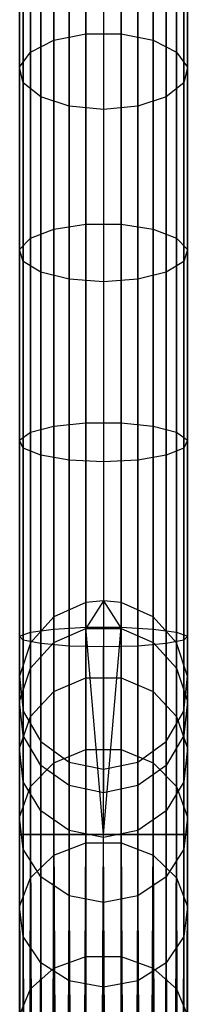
# Model space of a CAD drawing. Extents: x -102 to 102, y -101 to 102.
# Tile 261 of 481: x -1 to 1, y 79 to 90. Entities that reach past the tile are written whole.
import ezdxf

# ---------------------------------------------------------------- set-up
doc = ezdxf.new("R2010")
doc.units = 0
doc.header["$LTSCALE"] = 25.4
doc.layers.get('0').update_dxf_attribs({"linetype": 'CONTINUOUS'})

# ---------------------------------------------------------------- blocks, each defined once
blk = doc.blocks.new('NL2500011659_STL')
at = {"color": 0}
for p, q in [((-0.208, 101.569, -28.963), (-0.208, 83.388, -288.963)), ((-0.208, 101.569, -28.963), (-0.208, 83.388, -288.963)), ((0, 101.591, -28.965), (0, 83.41, -288.965)), ((0, 101.591, -28.965), (0, 83.41, -288.965)), ((0.208, 101.569, -28.963), (0.208, 83.388, -288.963)), ((0.208, 101.569, -28.963), (0.208, 83.388, -288.963)), ((-0.588, 101.4, -28.952), (-0.588, 83.219, -288.952)), ((-0.588, 101.4, -28.952), (-0.588, 83.219, -288.952)), ((0.588, 101.4, -28.952), (0.588, 83.219, -288.952)), ((0.588, 101.4, -28.952), (0.588, 83.219, -288.952)), ((-0.866, 101.092, -28.93), (-0.866, 82.911, -288.93)), ((-0.866, 101.092, -28.93), (-0.866, 82.911, -288.93)), ((0.866, 101.092, -28.93), (0.866, 82.911, -288.93)), ((0.866, 101.092, -28.93), (0.866, 82.911, -288.93)), ((-0.995, 100.697, -28.902), (-0.995, 82.516, -288.902)), ((-0.995, 100.697, -28.902), (-0.995, 82.516, -288.902)), ((0.995, 100.697, -28.902), (0.995, 82.516, -288.902)), ((0.995, 100.697, -28.902), (0.995, 82.516, -288.902)), ((-0.951, 100.285, -28.874), (-0.951, 82.104, -288.874)), ((-0.951, 100.285, -28.874), (-0.951, 82.104, -288.874)), ((0.951, 100.285, -28.874), (0.951, 82.104, -288.874)), ((0.951, 100.285, -28.874), (0.951, 82.104, -288.874)), ((-0.743, 99.926, -28.848), (-0.743, 81.745, -288.848)), ((-0.743, 99.926, -28.848), (-0.743, 81.745, -288.848)), ((0.743, 99.926, -28.848), (0.743, 81.745, -288.848)), ((0.743, 99.926, -28.848), (0.743, 81.745, -288.848)), ((-0.407, 99.682, -28.831), (-0.407, 81.501, -288.831)), ((-0.407, 99.682, -28.831), (-0.407, 81.501, -288.831)), ((0.407, 99.682, -28.831), (0.407, 81.501, -288.831)), ((0.407, 99.682, -28.831), (0.407, 81.501, -288.831)), ((0, 99.595, -28.825), (0, 81.415, -288.825)), ((0, 99.595, -28.825), (0, 81.415, -288.825)), ((-0.208, 90.119, -8.785), (-0.208, 92.242, -10.021)), ((-0.208, 90.119, -8.785), (-0.208, 92.242, -10.021)), ((0.208, 90.119, -8.785), (0.208, 92.242, -10.021)), ((0.208, 90.119, -8.785), (0.208, 92.242, -10.021)), ((-0.588, 90.043, -8.936), (-0.588, 92.149, -10.162)), ((-0.588, 90.043, -8.936), (-0.588, 92.149, -10.162)), ((0.588, 90.043, -8.936), (0.588, 92.149, -10.162)), ((0.588, 90.043, -8.936), (0.588, 92.149, -10.162)), ((-0.866, 89.903, -9.211), (-0.866, 91.978, -10.419)), ((-0.866, 89.903, -9.211), (-0.866, 91.978, -10.419)), ((0.866, 89.903, -9.211), (0.866, 91.978, -10.419)), ((0.866, 89.903, -9.211), (0.866, 91.978, -10.419)), ((-0.995, 89.724, -9.564), (-0.995, 91.759, -10.749)), ((-0.995, 89.724, -9.564), (-0.995, 91.759, -10.749)), ((0.995, 89.724, -9.564), (0.995, 91.759, -10.749)), ((0.995, 89.724, -9.564), (0.995, 91.759, -10.749)), ((-0.951, 89.538, -9.933), (-0.951, 91.53, -11.094)), ((-0.951, 89.538, -9.933), (-0.951, 91.53, -11.094)), ((0.951, 89.538, -9.933), (0.951, 91.53, -11.094)), ((0.951, 89.538, -9.933), (0.951, 91.53, -11.094)), ((-0.743, 89.375, -10.254), (-0.743, 91.331, -11.394)), ((-0.743, 89.375, -10.254), (-0.743, 91.331, -11.394)), ((0.743, 89.375, -10.254), (0.743, 91.331, -11.394)), ((0.743, 89.375, -10.254), (0.743, 91.331, -11.394)), ((-0.407, 89.264, -10.472), (-0.407, 91.196, -11.597)), ((-0.407, 89.264, -10.472), (-0.407, 91.196, -11.597)), ((0, 91.148, -11.669), (0, 89.225, -10.549)), ((0, 91.148, -11.669), (0, 89.225, -10.549)), ((0.407, 89.264, -10.472), (0.407, 91.196, -11.597)), ((0.407, 89.264, -10.472), (0.407, 91.196, -11.597)), ((-0.588, 90.043, -8.936), (-0.208, 90.119, -8.785)), ((-0.588, 90.043, -8.936), (-0.208, 90.119, -8.785)), ((-0.208, 90.119, -8.785), (0.208, 90.119, -8.785)), ((-0.208, 87.866, -7.805), (-0.208, 90.119, -8.785)), ((-0.208, 87.866, -7.805), (-0.208, 90.119, -8.785)), ((-0.208, 90.119, -8.785), (0.208, 90.119, -8.785)), ((0.208, 90.119, -8.785), (0.588, 90.043, -8.936)), ((0.208, 87.866, -7.805), (0.208, 90.119, -8.785)), ((0.208, 87.866, -7.805), (0.208, 90.119, -8.785)), ((0.208, 90.119, -8.785), (0.588, 90.043, -8.936)), ((-0.866, 89.903, -9.211), (-0.588, 90.043, -8.936)), ((-0.866, 89.903, -9.211), (-0.588, 90.043, -8.936)), ((-0.588, 87.808, -7.964), (-0.588, 90.043, -8.936)), ((-0.588, 87.808, -7.964), (-0.588, 90.043, -8.936)), ((0.588, 90.043, -8.936), (0.866, 89.903, -9.211)), ((0.588, 87.808, -7.964), (0.588, 90.043, -8.936)), ((0.588, 87.808, -7.964), (0.588, 90.043, -8.936)), ((0.588, 90.043, -8.936), (0.866, 89.903, -9.211)), ((-0.995, 89.724, -9.564), (-0.866, 89.903, -9.211)), ((-0.995, 89.724, -9.564), (-0.866, 89.903, -9.211)), ((-0.866, 87.701, -8.254), (-0.866, 89.903, -9.211)), ((-0.866, 87.701, -8.254), (-0.866, 89.903, -9.211)), ((0.866, 89.903, -9.211), (0.995, 89.724, -9.564)), ((0.866, 87.701, -8.254), (0.866, 89.903, -9.211)), ((0.866, 87.701, -8.254), (0.866, 89.903, -9.211)), ((0.866, 89.903, -9.211), (0.995, 89.724, -9.564)), ((-0.951, 89.538, -9.933), (-0.995, 89.724, -9.564)), ((-0.995, 87.565, -8.625), (-0.995, 89.724, -9.564)), ((-0.951, 89.538, -9.933), (-0.995, 89.724, -9.564)), ((-0.995, 87.565, -8.625), (-0.995, 89.724, -9.564)), ((0.995, 89.724, -9.564), (0.951, 89.538, -9.933)), ((0.995, 89.724, -9.564), (0.951, 89.538, -9.933)), ((0.995, 87.565, -8.625), (0.995, 89.724, -9.564)), ((0.995, 87.565, -8.625), (0.995, 89.724, -9.564)), ((-0.743, 89.375, -10.254), (-0.951, 89.538, -9.933)), ((-0.951, 87.423, -9.013), (-0.951, 89.538, -9.933)), ((-0.743, 89.375, -10.254), (-0.951, 89.538, -9.933)), ((-0.951, 87.423, -9.013), (-0.951, 89.538, -9.933)), ((0.951, 89.538, -9.933), (0.743, 89.375, -10.254)), ((0.951, 89.538, -9.933), (0.743, 89.375, -10.254)), ((0.951, 87.423, -9.013), (0.951, 89.538, -9.933)), ((0.951, 87.423, -9.013), (0.951, 89.538, -9.933)), ((-0.407, 89.264, -10.472), (-0.743, 89.375, -10.254)), ((-0.743, 87.299, -9.351), (-0.743, 89.375, -10.254)), ((-0.407, 89.264, -10.472), (-0.743, 89.375, -10.254)), ((-0.743, 87.299, -9.351), (-0.743, 89.375, -10.254)), ((0, 89.225, -10.549), (-0.407, 89.264, -10.472)), ((-0.407, 87.214, -9.581), (-0.407, 89.264, -10.472)), ((0, 89.225, -10.549), (-0.407, 89.264, -10.472)), ((-0.407, 87.214, -9.581), (-0.407, 89.264, -10.472)), ((0.407, 89.264, -10.472), (0, 89.225, -10.549)), ((0.407, 89.264, -10.472), (0, 89.225, -10.549)), ((0.743, 89.375, -10.254), (0.407, 89.264, -10.472)), ((0.743, 89.375, -10.254), (0.407, 89.264, -10.472)), ((0.407, 87.214, -9.581), (0.407, 89.264, -10.472)), ((0.407, 87.214, -9.581), (0.407, 89.264, -10.472)), ((0.743, 87.299, -9.351), (0.743, 89.375, -10.254)), ((0.743, 87.299, -9.351), (0.743, 89.375, -10.254)), ((0, 89.225, -10.549), (0, 87.185, -9.662)), ((0, 89.225, -10.549), (0, 87.185, -9.662)), ((-0.588, 87.808, -7.964), (-0.208, 87.866, -7.805)), ((-0.588, 87.808, -7.964), (-0.208, 87.866, -7.805)), ((-0.208, 87.866, -7.805), (0.208, 87.866, -7.805)), ((-0.208, 85.514, -7.095), (-0.208, 87.866, -7.805)), ((-0.208, 85.514, -7.095), (-0.208, 87.866, -7.805)), ((-0.208, 87.866, -7.805), (0.208, 87.866, -7.805)), ((0.208, 87.866, -7.805), (0.588, 87.808, -7.964)), ((0.208, 85.514, -7.095), (0.208, 87.866, -7.805)), ((0.208, 85.514, -7.095), (0.208, 87.866, -7.805)), ((0.208, 87.866, -7.805), (0.588, 87.808, -7.964)), ((-0.866, 87.701, -8.254), (-0.588, 87.808, -7.964)), ((-0.866, 87.701, -8.254), (-0.588, 87.808, -7.964)), ((-0.588, 85.474, -7.26), (-0.588, 87.808, -7.964)), ((-0.588, 85.474, -7.26), (-0.588, 87.808, -7.964)), ((0.588, 87.808, -7.964), (0.866, 87.701, -8.254)), ((0.588, 85.474, -7.26), (0.588, 87.808, -7.964)), ((0.588, 85.474, -7.26), (0.588, 87.808, -7.964)), ((0.588, 87.808, -7.964), (0.866, 87.701, -8.254)), ((-0.995, 87.565, -8.625), (-0.866, 87.701, -8.254)), ((-0.995, 87.565, -8.625), (-0.866, 87.701, -8.254)), ((-0.866, 85.403, -7.56), (-0.866, 87.701, -8.254)), ((-0.866, 85.403, -7.56), (-0.866, 87.701, -8.254)), ((0.866, 87.701, -8.254), (0.995, 87.565, -8.625)), ((0.866, 85.403, -7.56), (0.866, 87.701, -8.254)), ((0.866, 85.403, -7.56), (0.866, 87.701, -8.254)), ((0.866, 87.701, -8.254), (0.995, 87.565, -8.625)), ((-0.951, 87.423, -9.013), (-0.995, 87.565, -8.625)), ((-0.995, 85.311, -7.945), (-0.995, 87.565, -8.625)), ((-0.951, 87.423, -9.013), (-0.995, 87.565, -8.625)), ((-0.995, 85.311, -7.945), (-0.995, 87.565, -8.625)), ((0.995, 87.565, -8.625), (0.951, 87.423, -9.013)), ((0.995, 87.565, -8.625), (0.951, 87.423, -9.013)), ((0.995, 85.311, -7.945), (0.995, 87.565, -8.625)), ((0.995, 85.311, -7.945), (0.995, 87.565, -8.625)), ((-0.743, 87.299, -9.351), (-0.951, 87.423, -9.013)), ((-0.951, 85.215, -8.347), (-0.951, 87.423, -9.013)), ((-0.743, 87.299, -9.351), (-0.951, 87.423, -9.013)), ((-0.951, 85.215, -8.347), (-0.951, 87.423, -9.013)), ((0.951, 87.423, -9.013), (0.743, 87.299, -9.351)), ((0.951, 87.423, -9.013), (0.743, 87.299, -9.351)), ((0.951, 85.215, -8.347), (0.951, 87.423, -9.013)), ((0.951, 85.215, -8.347), (0.951, 87.423, -9.013)), ((-0.407, 87.214, -9.581), (-0.743, 87.299, -9.351)), ((-0.743, 85.131, -8.698), (-0.743, 87.299, -9.351)), ((-0.407, 87.214, -9.581), (-0.743, 87.299, -9.351)), ((-0.743, 85.131, -8.698), (-0.743, 87.299, -9.351)), ((0.743, 87.299, -9.351), (0.407, 87.214, -9.581)), ((0.743, 87.299, -9.351), (0.407, 87.214, -9.581)), ((0.743, 85.131, -8.698), (0.743, 87.299, -9.351)), ((0.743, 85.131, -8.698), (0.743, 87.299, -9.351)), ((0, 87.185, -9.662), (-0.407, 87.214, -9.581)), ((-0.407, 85.074, -8.935), (-0.407, 87.214, -9.581)), ((0, 87.185, -9.662), (-0.407, 87.214, -9.581)), ((-0.407, 85.074, -8.935), (-0.407, 87.214, -9.581)), ((0.407, 87.214, -9.581), (0, 87.185, -9.662)), ((0.407, 87.214, -9.581), (0, 87.185, -9.662)), ((0, 87.185, -9.662), (0, 85.054, -9.019)), ((0, 87.185, -9.662), (0, 85.054, -9.019)), ((0.407, 85.074, -8.935), (0.407, 87.214, -9.581)), ((0.407, 85.074, -8.935), (0.407, 87.214, -9.581)), ((-0.866, 85.403, -7.56), (-0.588, 85.474, -7.26)), ((-0.866, 85.403, -7.56), (-0.588, 85.474, -7.26)), ((-0.588, 85.474, -7.26), (-0.208, 85.514, -7.095)), ((-0.588, 85.474, -7.26), (-0.208, 85.514, -7.095)), ((-0.588, 83.075, -6.834), (-0.588, 85.474, -7.26)), ((-0.588, 83.075, -6.834), (-0.588, 85.474, -7.26)), ((-0.208, 85.514, -7.095), (0.208, 85.514, -7.095)), ((-0.208, 83.095, -6.666), (-0.208, 85.514, -7.095)), ((-0.208, 83.095, -6.666), (-0.208, 85.514, -7.095)), ((-0.208, 85.514, -7.095), (0.208, 85.514, -7.095)), ((0.208, 85.514, -7.095), (0.588, 85.474, -7.26)), ((0.208, 83.095, -6.666), (0.208, 85.514, -7.095)), ((0.208, 83.095, -6.666), (0.208, 85.514, -7.095)), ((0.208, 85.514, -7.095), (0.588, 85.474, -7.26)), ((0.588, 85.474, -7.26), (0.866, 85.403, -7.56)), ((0.588, 83.075, -6.834), (0.588, 85.474, -7.26)), ((0.588, 83.075, -6.834), (0.588, 85.474, -7.26)), ((0.588, 85.474, -7.26), (0.866, 85.403, -7.56)), ((-0.995, 85.311, -7.945), (-0.866, 85.403, -7.56)), ((-0.995, 85.311, -7.945), (-0.866, 85.403, -7.56)), ((-0.951, 85.215, -8.347), (-0.995, 85.311, -7.945)), ((-0.995, 82.992, -7.533), (-0.995, 85.311, -7.945)), ((-0.951, 85.215, -8.347), (-0.995, 85.311, -7.945)), ((-0.995, 82.992, -7.533), (-0.995, 85.311, -7.945)), ((-0.866, 83.039, -7.141), (-0.866, 85.403, -7.56)), ((-0.866, 83.039, -7.141), (-0.866, 85.403, -7.56)), ((0.866, 85.403, -7.56), (0.995, 85.311, -7.945)), ((0.866, 83.039, -7.141), (0.866, 85.403, -7.56)), ((0.866, 83.039, -7.141), (0.866, 85.403, -7.56)), ((0.866, 85.403, -7.56), (0.995, 85.311, -7.945)), ((0.995, 85.311, -7.945), (0.951, 85.215, -8.347)), ((0.995, 85.311, -7.945), (0.951, 85.215, -8.347)), ((0.995, 82.992, -7.533), (0.995, 85.311, -7.945)), ((0.995, 82.992, -7.533), (0.995, 85.311, -7.945)), ((-0.743, 85.131, -8.698), (-0.951, 85.215, -8.347)), ((-0.951, 82.944, -7.944), (-0.951, 85.215, -8.347)), ((-0.743, 85.131, -8.698), (-0.951, 85.215, -8.347)), ((-0.951, 82.944, -7.944), (-0.951, 85.215, -8.347)), ((0.951, 85.215, -8.347), (0.743, 85.131, -8.698)), ((0.951, 85.215, -8.347), (0.743, 85.131, -8.698)), ((0.951, 82.944, -7.944), (0.951, 85.215, -8.347)), ((0.951, 82.944, -7.944), (0.951, 85.215, -8.347)), ((-0.407, 85.074, -8.935), (-0.743, 85.131, -8.698)), ((-0.743, 82.902, -8.302), (-0.743, 85.131, -8.698)), ((-0.407, 85.074, -8.935), (-0.743, 85.131, -8.698)), ((-0.743, 82.902, -8.302), (-0.743, 85.131, -8.698)), ((0, 85.054, -9.019), (-0.407, 85.074, -8.935)), ((-0.407, 82.873, -8.544), (-0.407, 85.074, -8.935)), ((0, 85.054, -9.019), (-0.407, 85.074, -8.935)), ((-0.407, 82.873, -8.544), (-0.407, 85.074, -8.935)), ((0.407, 85.074, -8.935), (0, 85.054, -9.019)), ((0.407, 85.074, -8.935), (0, 85.054, -9.019)), ((0.743, 85.131, -8.698), (0.407, 85.074, -8.935)), ((0.743, 85.131, -8.698), (0.407, 85.074, -8.935)), ((0.407, 82.873, -8.544), (0.407, 85.074, -8.935)), ((0.407, 82.873, -8.544), (0.407, 85.074, -8.935)), ((0.743, 82.902, -8.302), (0.743, 85.131, -8.698)), ((0.743, 82.902, -8.302), (0.743, 85.131, -8.698)), ((0, 85.054, -9.019), (0, 82.863, -8.63)), ((0, 85.054, -9.019), (0, 82.863, -8.63)), ((-0.208, 83.388, -288.963), (-0.588, 83.219, -288.952)), ((-0.208, 83.388, -288.963), (-0.588, 83.219, -288.952)), ((0, 83.41, -288.965), (-0.208, 83.388, -288.963)), ((0, 83.41, -288.965), (-0.208, 83.388, -288.963)), ((0, 83.41, -288.965), (-0.208, 83.08, -291.365)), ((0, 83.41, -288.965), (-0.208, 83.08, -291.365)), ((-0.208, 83.388, -288.963), (-0.208, 83.08, -291.365)), ((-0.208, 83.388, -288.963), (-0.208, 83.08, -291.365)), ((0.208, 83.388, -288.963), (0, 83.41, -288.965)), ((0, 83.41, -288.965), (0.208, 83.08, -291.365)), ((0, 83.41, -288.965), (0.208, 83.08, -291.365)), ((0.208, 83.388, -288.963), (0, 83.41, -288.965)), ((0.588, 83.219, -288.952), (0.208, 83.388, -288.963)), ((0.208, 83.388, -288.963), (0.208, 83.08, -291.365)), ((0.208, 83.388, -288.963), (0.208, 83.08, -291.365)), ((0.588, 83.219, -288.952), (0.208, 83.388, -288.963)), ((-0.588, 83.219, -288.952), (-0.866, 82.911, -288.93)), ((-0.588, 83.219, -288.952), (-0.866, 82.911, -288.93)), ((-0.588, 83.219, -288.952), (-0.588, 82.914, -291.333)), ((-0.588, 83.219, -288.952), (-0.588, 82.914, -291.333)), ((0.866, 82.911, -288.93), (0.588, 83.219, -288.952)), ((0.588, 83.219, -288.952), (0.588, 82.914, -291.333)), ((0.588, 83.219, -288.952), (0.588, 82.914, -291.333)), ((0.866, 82.911, -288.93), (0.588, 83.219, -288.952)), ((-0.588, 83.075, -6.834), (-0.208, 83.095, -6.666)), ((-0.588, 83.075, -6.834), (-0.208, 83.095, -6.666)), ((-0.208, 83.095, -6.666), (0.208, 83.095, -6.666)), ((-0.208, 80.642, -6.522), (-0.208, 83.095, -6.666)), ((-0.208, 80.642, -6.522), (-0.208, 83.095, -6.666)), ((0, 80.642, -6.5), (-0.208, 83.095, -6.666)), ((0, 80.642, -6.5), (-0.208, 83.095, -6.666)), ((-0.208, 83.095, -6.666), (0.208, 83.095, -6.666)), ((0, 80.642, -6.5), (0.208, 83.095, -6.666)), ((0, 80.642, -6.5), (0.208, 83.095, -6.666)), ((0.208, 83.095, -6.666), (0.588, 83.075, -6.834)), ((0.208, 80.642, -6.522), (0.208, 83.095, -6.666)), ((0.208, 80.642, -6.522), (0.208, 83.095, -6.666)), ((0.208, 83.095, -6.666), (0.588, 83.075, -6.834)), ((-0.995, 82.992, -7.533), (-0.866, 83.039, -7.141)), ((-0.995, 82.992, -7.533), (-0.866, 83.039, -7.141)), ((-0.951, 82.944, -7.944), (-0.995, 82.992, -7.533)), ((-0.995, 80.642, -7.395), (-0.995, 82.992, -7.533)), ((-0.951, 82.944, -7.944), (-0.995, 82.992, -7.533)), ((-0.995, 80.642, -7.395), (-0.995, 82.992, -7.533)), ((-0.866, 83.039, -7.141), (-0.588, 83.075, -6.834)), ((-0.866, 83.039, -7.141), (-0.588, 83.075, -6.834)), ((-0.866, 80.642, -7), (-0.866, 83.039, -7.141)), ((-0.866, 80.642, -7), (-0.866, 83.039, -7.141)), ((-0.588, 82.914, -291.333), (-0.208, 83.08, -291.365)), ((-0.588, 82.914, -291.333), (-0.208, 83.08, -291.365)), ((-0.588, 80.642, -6.691), (-0.588, 83.075, -6.834)), ((-0.588, 80.642, -6.691), (-0.588, 83.075, -6.834)), ((-0.208, 83.08, -291.365), (-0.208, 82.497, -293.714)), ((-0.208, 83.08, -291.365), (-0.208, 82.497, -293.714)), ((-0.208, 83.08, -291.365), (0.208, 83.08, -291.365)), ((-0.208, 83.08, -291.365), (0.208, 83.08, -291.365)), ((0.208, 83.08, -291.365), (0.208, 82.497, -293.714)), ((0.208, 83.08, -291.365), (0.208, 82.497, -293.714)), ((0.208, 83.08, -291.365), (0.588, 82.914, -291.333)), ((0.208, 83.08, -291.365), (0.588, 82.914, -291.333)), ((0.588, 83.075, -6.834), (0.866, 83.039, -7.141)), ((0.588, 80.642, -6.691), (0.588, 83.075, -6.834)), ((0.588, 80.642, -6.691), (0.588, 83.075, -6.834)), ((0.588, 83.075, -6.834), (0.866, 83.039, -7.141)), ((0.866, 83.039, -7.141), (0.995, 82.992, -7.533)), ((0.866, 80.642, -7), (0.866, 83.039, -7.141)), ((0.866, 80.642, -7), (0.866, 83.039, -7.141)), ((0.866, 83.039, -7.141), (0.995, 82.992, -7.533)), ((0.995, 82.992, -7.533), (0.951, 82.944, -7.944)), ((0.995, 82.992, -7.533), (0.951, 82.944, -7.944)), ((0.995, 80.642, -7.395), (0.995, 82.992, -7.533)), ((0.995, 80.642, -7.395), (0.995, 82.992, -7.533)), ((-0.866, 82.911, -288.93), (-0.995, 82.516, -288.902)), ((-0.866, 82.911, -288.93), (-0.995, 82.516, -288.902)), ((-0.743, 82.902, -8.302), (-0.951, 82.944, -7.944)), ((-0.951, 80.642, -7.809), (-0.951, 82.944, -7.944)), ((-0.743, 82.902, -8.302), (-0.951, 82.944, -7.944)), ((-0.951, 80.642, -7.809), (-0.951, 82.944, -7.944)), ((-0.866, 82.61, -291.276), (-0.588, 82.914, -291.333)), ((-0.866, 82.61, -291.276), (-0.588, 82.914, -291.333)), ((-0.866, 82.911, -288.93), (-0.866, 82.61, -291.276)), ((-0.866, 82.911, -288.93), (-0.866, 82.61, -291.276)), ((-0.407, 82.873, -8.544), (-0.743, 82.902, -8.302)), ((-0.743, 80.642, -8.169), (-0.743, 82.902, -8.302)), ((-0.407, 82.873, -8.544), (-0.743, 82.902, -8.302)), ((-0.743, 80.642, -8.169), (-0.743, 82.902, -8.302)), ((-0.588, 82.914, -291.333), (-0.588, 82.336, -293.664)), ((-0.588, 82.914, -291.333), (-0.588, 82.336, -293.664)), ((0, 82.863, -8.63), (-0.407, 82.873, -8.544)), ((-0.407, 80.642, -8.414), (-0.407, 82.873, -8.544)), ((0, 82.863, -8.63), (-0.407, 82.873, -8.544)), ((-0.407, 80.642, -8.414), (-0.407, 82.873, -8.544)), ((0.407, 82.873, -8.544), (0, 82.863, -8.63)), ((0.407, 82.873, -8.544), (0, 82.863, -8.63)), ((0, 80.642, -8.5), (0, 82.863, -8.63)), ((0, 80.642, -8.5), (0, 82.863, -8.63)), ((0.743, 82.902, -8.302), (0.407, 82.873, -8.544)), ((0.743, 82.902, -8.302), (0.407, 82.873, -8.544)), ((0.407, 80.642, -8.414), (0.407, 82.873, -8.544)), ((0.407, 80.642, -8.414), (0.407, 82.873, -8.544)), ((0.588, 82.914, -291.333), (0.588, 82.336, -293.664)), ((0.588, 82.914, -291.333), (0.588, 82.336, -293.664)), ((0.588, 82.914, -291.333), (0.866, 82.61, -291.276)), ((0.588, 82.914, -291.333), (0.866, 82.61, -291.276)), ((0.951, 82.944, -7.944), (0.743, 82.902, -8.302)), ((0.951, 82.944, -7.944), (0.743, 82.902, -8.302)), ((0.743, 80.642, -8.169), (0.743, 82.902, -8.302)), ((0.743, 80.642, -8.169), (0.743, 82.902, -8.302)), ((0.995, 82.516, -288.902), (0.866, 82.911, -288.93)), ((0.866, 82.911, -288.93), (0.866, 82.61, -291.276)), ((0.866, 82.911, -288.93), (0.866, 82.61, -291.276)), ((0.995, 82.516, -288.902), (0.866, 82.911, -288.93)), ((0.951, 80.642, -7.809), (0.951, 82.944, -7.944)), ((0.951, 80.642, -7.809), (0.951, 82.944, -7.944)), ((-0.995, 82.221, -291.204), (-0.866, 82.61, -291.276)), ((-0.995, 82.221, -291.204), (-0.866, 82.61, -291.276)), ((-0.995, 82.516, -288.902), (-0.951, 82.104, -288.874)), ((-0.995, 82.516, -288.902), (-0.951, 82.104, -288.874)), ((-0.995, 82.516, -288.902), (-0.995, 82.221, -291.204)), ((-0.995, 82.516, -288.902), (-0.995, 82.221, -291.204)), ((-0.866, 82.61, -291.276), (-0.866, 82.041, -293.573)), ((-0.866, 82.61, -291.276), (-0.866, 82.041, -293.573)), ((0.866, 82.61, -291.276), (0.866, 82.041, -293.573)), ((0.866, 82.61, -291.276), (0.866, 82.041, -293.573)), ((0.866, 82.61, -291.276), (0.995, 82.221, -291.204)), ((0.866, 82.61, -291.276), (0.995, 82.221, -291.204)), ((0.951, 82.104, -288.874), (0.995, 82.516, -288.902)), ((0.951, 82.104, -288.874), (0.995, 82.516, -288.902)), ((0.995, 82.516, -288.902), (0.995, 82.221, -291.204)), ((0.995, 82.516, -288.902), (0.995, 82.221, -291.204)), ((-0.588, 82.336, -293.664), (-0.208, 82.497, -293.714)), ((-0.588, 82.336, -293.664), (-0.208, 82.497, -293.714)), ((-0.208, 82.497, -293.714), (-0.208, 81.648, -295.981)), ((-0.208, 82.497, -293.714), (-0.208, 81.648, -295.981)), ((-0.208, 82.497, -293.714), (0.208, 82.497, -293.714)), ((-0.208, 82.497, -293.714), (0.208, 82.497, -293.714)), ((0.208, 82.497, -293.714), (0.208, 81.648, -295.981)), ((0.208, 82.497, -293.714), (0.208, 81.648, -295.981)), ((0.208, 82.497, -293.714), (0.588, 82.336, -293.664)), ((0.208, 82.497, -293.714), (0.588, 82.336, -293.664)), ((-0.866, 82.041, -293.573), (-0.588, 82.336, -293.664)), ((-0.866, 82.041, -293.573), (-0.588, 82.336, -293.664)), ((-0.588, 82.336, -293.664), (-0.588, 81.493, -295.913)), ((-0.588, 82.336, -293.664), (-0.588, 81.493, -295.913)), ((0.588, 82.336, -293.664), (0.588, 81.493, -295.913)), ((0.588, 82.336, -293.664), (0.588, 81.493, -295.913)), ((0.588, 82.336, -293.664), (0.866, 82.041, -293.573)), ((0.588, 82.336, -293.664), (0.866, 82.041, -293.573)), ((-0.951, 81.815, -291.127), (-0.995, 82.221, -291.204)), ((-0.995, 82.221, -291.204), (-0.995, 81.663, -293.455)), ((-0.995, 82.221, -291.204), (-0.995, 81.663, -293.455)), ((-0.951, 81.815, -291.127), (-0.995, 82.221, -291.204)), ((0.995, 82.221, -291.204), (0.951, 81.815, -291.127)), ((0.995, 82.221, -291.204), (0.951, 81.815, -291.127)), ((0.995, 82.221, -291.204), (0.995, 81.663, -293.455)), ((0.995, 82.221, -291.204), (0.995, 81.663, -293.455)), ((-0.995, 81.663, -293.455), (-0.866, 82.041, -293.573)), ((-0.995, 81.663, -293.455), (-0.866, 82.041, -293.573)), ((-0.951, 82.104, -288.874), (-0.743, 81.745, -288.848)), ((-0.951, 82.104, -288.874), (-0.743, 81.745, -288.848)), ((-0.951, 82.104, -288.874), (-0.951, 81.815, -291.127)), ((-0.951, 82.104, -288.874), (-0.951, 81.815, -291.127)), ((-0.866, 82.041, -293.573), (-0.866, 81.211, -295.788)), ((-0.866, 82.041, -293.573), (-0.866, 81.211, -295.788)), ((0.743, 81.745, -288.848), (0.951, 82.104, -288.874)), ((0.743, 81.745, -288.848), (0.951, 82.104, -288.874)), ((0.866, 82.041, -293.573), (0.866, 81.211, -295.788)), ((0.866, 82.041, -293.573), (0.866, 81.211, -295.788)), ((0.866, 82.041, -293.573), (0.995, 81.663, -293.455)), ((0.866, 82.041, -293.573), (0.995, 81.663, -293.455)), ((0.951, 82.104, -288.874), (0.951, 81.815, -291.127)), ((0.951, 82.104, -288.874), (0.951, 81.815, -291.127)), ((-0.743, 81.461, -291.061), (-0.951, 81.815, -291.127)), ((-0.951, 81.815, -291.127), (-0.951, 81.268, -293.333)), ((-0.951, 81.815, -291.127), (-0.951, 81.268, -293.333)), ((-0.743, 81.461, -291.061), (-0.951, 81.815, -291.127)), ((0.951, 81.815, -291.127), (0.743, 81.461, -291.061)), ((0.951, 81.815, -291.127), (0.743, 81.461, -291.061)), ((0.951, 81.815, -291.127), (0.951, 81.268, -293.333)), ((0.951, 81.815, -291.127), (0.951, 81.268, -293.333)), ((-0.743, 81.745, -288.848), (-0.407, 81.501, -288.831)), ((-0.743, 81.745, -288.848), (-0.407, 81.501, -288.831)), ((-0.743, 81.745, -288.848), (-0.743, 81.461, -291.061)), ((-0.743, 81.745, -288.848), (-0.743, 81.461, -291.061)), ((0.407, 81.501, -288.831), (0.743, 81.745, -288.848)), ((0.407, 81.501, -288.831), (0.743, 81.745, -288.848)), ((0.743, 81.745, -288.848), (0.743, 81.461, -291.061)), ((0.743, 81.745, -288.848), (0.743, 81.461, -291.061)), ((-0.951, 81.268, -293.333), (-0.995, 81.663, -293.455)), ((-0.995, 81.663, -293.455), (-0.995, 80.849, -295.628)), ((-0.995, 81.663, -293.455), (-0.995, 80.849, -295.628)), ((-0.951, 81.268, -293.333), (-0.995, 81.663, -293.455)), ((-0.588, 81.493, -295.913), (-0.208, 81.648, -295.981)), ((-0.588, 81.493, -295.913), (-0.208, 81.648, -295.981)), ((-0.208, 81.648, -295.981), (-0.208, 80.543, -298.135)), ((-0.208, 81.648, -295.981), (-0.208, 80.543, -298.135)), ((-0.208, 81.648, -295.981), (0.208, 81.648, -295.981)), ((-0.208, 81.648, -295.981), (0.208, 81.648, -295.981)), ((0.208, 81.648, -295.981), (0.208, 80.543, -298.135)), ((0.208, 81.648, -295.981), (0.208, 80.543, -298.135)), ((0.208, 81.648, -295.981), (0.588, 81.493, -295.913)), ((0.208, 81.648, -295.981), (0.588, 81.493, -295.913)), ((0.995, 81.663, -293.455), (0.951, 81.268, -293.333)), ((0.995, 81.663, -293.455), (0.951, 81.268, -293.333)), ((0.995, 81.663, -293.455), (0.995, 80.849, -295.628)), ((0.995, 81.663, -293.455), (0.995, 80.849, -295.628)), ((-0.866, 81.211, -295.788), (-0.588, 81.493, -295.913)), ((-0.866, 81.211, -295.788), (-0.588, 81.493, -295.913)), ((-0.407, 81.221, -291.016), (-0.743, 81.461, -291.061)), ((-0.743, 81.461, -291.061), (-0.743, 80.924, -293.226)), ((-0.743, 81.461, -291.061), (-0.743, 80.924, -293.226)), ((-0.407, 81.221, -291.016), (-0.743, 81.461, -291.061)), ((-0.588, 81.493, -295.913), (-0.588, 80.398, -298.049)), ((-0.588, 81.493, -295.913), (-0.588, 80.398, -298.049)), ((-0.407, 81.501, -288.831), (0, 81.415, -288.825)), ((-0.407, 81.501, -288.831), (0, 81.415, -288.825)), ((-0.407, 81.501, -288.831), (-0.407, 81.221, -291.016)), ((-0.407, 81.501, -288.831), (-0.407, 81.221, -291.016)), ((0, 81.415, -288.825), (0.407, 81.501, -288.831)), ((0, 81.415, -288.825), (0.407, 81.501, -288.831)), ((0.407, 81.501, -288.831), (0.407, 81.221, -291.016)), ((0.407, 81.501, -288.831), (0.407, 81.221, -291.016)), ((0.743, 81.461, -291.061), (0.407, 81.221, -291.016)), ((0.743, 81.461, -291.061), (0.407, 81.221, -291.016)), ((0.588, 81.493, -295.913), (0.588, 80.398, -298.049)), ((0.588, 81.493, -295.913), (0.588, 80.398, -298.049)), ((0.588, 81.493, -295.913), (0.866, 81.211, -295.788)), ((0.588, 81.493, -295.913), (0.866, 81.211, -295.788)), ((0.743, 81.461, -291.061), (0.743, 80.924, -293.226)), ((0.743, 81.461, -291.061), (0.743, 80.924, -293.226)), ((0, 81.415, -288.825), (0, 81.136, -291)), ((0, 81.415, -288.825), (0, 81.136, -291)), ((-0.743, 80.924, -293.226), (-0.951, 81.268, -293.333)), ((-0.951, 81.268, -293.333), (-0.951, 80.471, -295.461)), ((-0.951, 81.268, -293.333), (-0.951, 80.471, -295.461)), ((-0.743, 80.924, -293.226), (-0.951, 81.268, -293.333)), ((0, 81.136, -291), (-0.407, 81.221, -291.016)), ((-0.407, 81.221, -291.016), (-0.407, 80.691, -293.154)), ((-0.407, 81.221, -291.016), (-0.407, 80.691, -293.154)), ((0, 81.136, -291), (-0.407, 81.221, -291.016)), ((0.407, 81.221, -291.016), (0, 81.136, -291)), ((0.407, 81.221, -291.016), (0, 81.136, -291)), ((0.407, 81.221, -291.016), (0.407, 80.691, -293.154)), ((0.407, 81.221, -291.016), (0.407, 80.691, -293.154)), ((0.951, 81.268, -293.333), (0.743, 80.924, -293.226)), ((0.951, 81.268, -293.333), (0.743, 80.924, -293.226)), ((0.951, 81.268, -293.333), (0.951, 80.471, -295.461)), ((0.951, 81.268, -293.333), (0.951, 80.471, -295.461)), ((-0.995, 80.849, -295.628), (-0.866, 81.211, -295.788)), ((-0.995, 80.849, -295.628), (-0.866, 81.211, -295.788)), ((-0.866, 81.211, -295.788), (-0.866, 80.131, -297.893)), ((-0.866, 81.211, -295.788), (-0.866, 80.131, -297.893)), ((0, 80.608, -293.128), (0, 81.136, -291)), ((0, 80.608, -293.128), (0, 81.136, -291)), ((0.866, 81.211, -295.788), (0.866, 80.131, -297.893)), ((0.866, 81.211, -295.788), (0.866, 80.131, -297.893)), ((0.866, 81.211, -295.788), (0.995, 80.849, -295.628)), ((0.866, 81.211, -295.788), (0.995, 80.849, -295.628)), ((-0.407, 80.691, -293.154), (-0.743, 80.924, -293.226)), ((-0.743, 80.924, -293.226), (-0.743, 80.141, -295.315)), ((-0.743, 80.924, -293.226), (-0.743, 80.141, -295.315)), ((-0.407, 80.691, -293.154), (-0.743, 80.924, -293.226)), ((0.743, 80.924, -293.226), (0.407, 80.691, -293.154)), ((0.743, 80.924, -293.226), (0.407, 80.691, -293.154)), ((0.743, 80.924, -293.226), (0.743, 80.141, -295.315)), ((0.743, 80.924, -293.226), (0.743, 80.141, -295.315)), ((-0.951, 80.471, -295.461), (-0.995, 80.849, -295.628)), ((-0.995, 80.849, -295.628), (-0.995, 79.79, -297.692)), ((-0.995, 80.849, -295.628), (-0.995, 79.79, -297.692)), ((-0.951, 80.471, -295.461), (-0.995, 80.849, -295.628)), ((0.995, 80.849, -295.628), (0.951, 80.471, -295.461)), ((0.995, 80.849, -295.628), (0.951, 80.471, -295.461)), ((0.995, 80.849, -295.628), (0.995, 79.79, -297.692)), ((0.995, 80.849, -295.628), (0.995, 79.79, -297.692)), ((-0.995, 43.261, -7.395), (-0.995, 80.642, -7.395)), ((-0.995, 43.261, -7.605), (-0.995, 80.642, -7.395)), ((-0.995, 80.642, -7.395), (-0.951, 43.261, -7.191)), ((-0.866, 80.642, -7), (-0.995, 80.642, -7.395)), ((-0.951, 80.642, -7.809), (-0.995, 43.261, -7.605)), ((-0.995, 43.261, -7.605), (-0.995, 80.642, -7.395)), ((-0.995, 80.642, -7.395), (-0.951, 80.642, -7.809)), ((-0.995, 43.261, -7.395), (-0.995, 80.642, -7.395)), ((-0.995, 80.642, -7.395), (-0.951, 43.261, -7.191)), ((-0.951, 80.642, -7.809), (-0.995, 43.261, -7.605)), ((-0.995, 80.642, -7.395), (-0.951, 80.642, -7.809)), ((-0.866, 80.642, -7), (-0.995, 80.642, -7.395)), ((-0.951, 43.261, -7.191), (-0.866, 80.642, -7)), ((-0.951, 43.261, -7.191), (-0.866, 80.642, -7)), ((-0.866, 43.261, -8), (-0.951, 80.642, -7.809)), ((-0.951, 80.642, -7.809), (-0.743, 80.642, -8.169)), ((-0.866, 43.261, -8), (-0.951, 80.642, -7.809)), ((-0.951, 43.261, -7.809), (-0.951, 80.642, -7.809)), ((-0.951, 43.261, -7.809), (-0.951, 80.642, -7.809)), ((-0.951, 80.642, -7.809), (-0.743, 80.642, -8.169)), ((-0.866, 80.642, -7), (-0.743, 43.261, -6.831)), ((-0.588, 80.642, -6.691), (-0.866, 80.642, -7)), ((-0.866, 43.261, -7), (-0.866, 80.642, -7)), ((-0.866, 43.261, -7), (-0.866, 80.642, -7)), ((-0.866, 80.642, -7), (-0.743, 43.261, -6.831)), ((-0.743, 80.642, -8.169), (-0.866, 43.261, -8)), ((-0.743, 80.642, -8.169), (-0.866, 43.261, -8)), ((-0.588, 80.642, -6.691), (-0.866, 80.642, -7)), ((-0.743, 43.261, -6.831), (-0.588, 80.642, -6.691)), ((-0.743, 43.261, -6.831), (-0.588, 80.642, -6.691)), ((-0.588, 43.261, -8.309), (-0.743, 80.642, -8.169)), ((-0.743, 80.642, -8.169), (-0.407, 80.642, -8.414)), ((-0.588, 43.261, -8.309), (-0.743, 80.642, -8.169)), ((-0.743, 43.261, -8.169), (-0.743, 80.642, -8.169)), ((-0.743, 43.261, -8.169), (-0.743, 80.642, -8.169)), ((-0.743, 80.642, -8.169), (-0.407, 80.642, -8.414)), ((-0.588, 80.642, -6.691), (-0.407, 43.261, -6.586)), ((-0.208, 80.642, -6.522), (-0.588, 80.642, -6.691)), ((-0.588, 43.261, -6.691), (-0.588, 80.642, -6.691)), ((-0.588, 43.261, -6.691), (-0.588, 80.642, -6.691)), ((-0.588, 80.642, -6.691), (-0.407, 43.261, -6.586)), ((-0.407, 80.642, -8.414), (-0.588, 43.261, -8.309)), ((-0.407, 80.642, -8.414), (-0.588, 43.261, -8.309)), ((-0.208, 80.642, -6.522), (-0.588, 80.642, -6.691)), ((0, 80.608, -293.128), (-0.407, 80.691, -293.154)), ((-0.407, 80.691, -293.154), (-0.407, 79.918, -295.216)), ((-0.407, 80.691, -293.154), (-0.407, 79.918, -295.216)), ((0, 80.608, -293.128), (-0.407, 80.691, -293.154)), ((-0.407, 43.261, -6.586), (-0.208, 80.642, -6.522)), ((-0.407, 43.261, -6.586), (-0.208, 80.642, -6.522)), ((-0.208, 43.261, -8.478), (-0.407, 80.642, -8.414)), ((-0.407, 80.642, -8.414), (0, 80.642, -8.5)), ((-0.208, 43.261, -8.478), (-0.407, 80.642, -8.414)), ((-0.407, 43.261, -8.414), (-0.407, 80.642, -8.414)), ((-0.407, 43.261, -8.414), (-0.407, 80.642, -8.414)), ((-0.407, 80.642, -8.414), (0, 80.642, -8.5)), ((-0.208, 43.261, -6.522), (-0.208, 80.642, -6.522)), ((-0.208, 43.261, -6.522), (-0.208, 80.642, -6.522)), ((0, 80.642, -6.5), (-0.208, 80.642, -6.522)), ((-0.208, 43.261, -8.478), (0, 80.642, -8.5)), ((-0.208, 43.261, -8.478), (0, 80.642, -8.5)), ((0, 80.642, -6.5), (-0.208, 80.642, -6.522)), ((0.407, 80.691, -293.154), (0, 80.608, -293.128)), ((0.407, 80.691, -293.154), (0, 80.608, -293.128)), ((0, 80.642, -8.5), (0.407, 80.642, -8.414)), ((0.208, 43.261, -8.478), (0, 80.642, -8.5)), ((0, 43.261, -6.5), (0, 80.642, -6.5)), ((0, 43.261, -6.5), (0, 80.642, -6.5)), ((0.208, 80.642, -6.522), (0, 80.642, -6.5)), ((0, 43.261, -8.5), (0, 80.642, -8.5)), ((0.208, 43.261, -8.478), (0, 80.642, -8.5)), ((0, 43.261, -8.5), (0, 80.642, -8.5)), ((0.208, 80.642, -6.522), (0, 80.642, -6.5)), ((0, 80.642, -8.5), (0.407, 80.642, -8.414)), ((0.407, 80.642, -8.414), (0.208, 43.261, -8.478)), ((0.407, 80.642, -8.414), (0.208, 43.261, -8.478)), ((0.208, 80.642, -6.522), (0.407, 43.261, -6.586)), ((0.588, 80.642, -6.691), (0.208, 80.642, -6.522)), ((0.208, 43.261, -6.522), (0.208, 80.642, -6.522)), ((0.208, 43.261, -6.522), (0.208, 80.642, -6.522)), ((0.208, 80.642, -6.522), (0.407, 43.261, -6.586)), ((0.588, 80.642, -6.691), (0.208, 80.642, -6.522)), ((0.407, 80.691, -293.154), (0.407, 79.918, -295.216)), ((0.407, 80.691, -293.154), (0.407, 79.918, -295.216)), ((0.588, 43.261, -8.309), (0.407, 80.642, -8.414)), ((0.407, 80.642, -8.414), (0.743, 80.642, -8.169)), ((0.588, 43.261, -8.309), (0.407, 80.642, -8.414)), ((0.407, 43.261, -8.414), (0.407, 80.642, -8.414)), ((0.407, 43.261, -8.414), (0.407, 80.642, -8.414)), ((0.407, 43.261, -6.586), (0.588, 80.642, -6.691)), ((0.407, 43.261, -6.586), (0.588, 80.642, -6.691)), ((0.407, 80.642, -8.414), (0.743, 80.642, -8.169)), ((0.743, 80.642, -8.169), (0.588, 43.261, -8.309)), ((0.743, 80.642, -8.169), (0.588, 43.261, -8.309)), ((0.588, 80.642, -6.691), (0.743, 43.261, -6.831)), ((0.866, 80.642, -7), (0.588, 80.642, -6.691)), ((0.588, 43.261, -6.691), (0.588, 80.642, -6.691)), ((0.588, 43.261, -6.691), (0.588, 80.642, -6.691)), ((0.588, 80.642, -6.691), (0.743, 43.261, -6.831)), ((0.866, 80.642, -7), (0.588, 80.642, -6.691)), ((0.866, 43.261, -8), (0.743, 80.642, -8.169)), ((0.743, 80.642, -8.169), (0.951, 80.642, -7.809)), ((0.866, 43.261, -8), (0.743, 80.642, -8.169)), ((0.743, 43.261, -8.169), (0.743, 80.642, -8.169)), ((0.743, 43.261, -8.169), (0.743, 80.642, -8.169)), ((0.743, 43.261, -6.831), (0.866, 80.642, -7)), ((0.743, 43.261, -6.831), (0.866, 80.642, -7)), ((0.743, 80.642, -8.169), (0.951, 80.642, -7.809)), ((0.951, 80.642, -7.809), (0.866, 43.261, -8)), ((0.951, 80.642, -7.809), (0.866, 43.261, -8)), ((0.866, 80.642, -7), (0.951, 43.261, -7.191)), ((0.995, 80.642, -7.395), (0.866, 80.642, -7)), ((0.866, 43.261, -7), (0.866, 80.642, -7)), ((0.866, 43.261, -7), (0.866, 80.642, -7)), ((0.866, 80.642, -7), (0.951, 43.261, -7.191)), ((0.995, 80.642, -7.395), (0.866, 80.642, -7)), ((0.995, 43.261, -7.605), (0.951, 80.642, -7.809)), ((0.951, 80.642, -7.809), (0.995, 80.642, -7.395)), ((0.995, 43.261, -7.605), (0.951, 80.642, -7.809)), ((0.951, 43.261, -7.809), (0.951, 80.642, -7.809)), ((0.951, 43.261, -7.809), (0.951, 80.642, -7.809)), ((0.951, 43.261, -7.191), (0.995, 80.642, -7.395)), ((0.951, 43.261, -7.191), (0.995, 80.642, -7.395)), ((0.951, 80.642, -7.809), (0.995, 80.642, -7.395)), ((0.995, 80.642, -7.395), (0.995, 43.261, -7.605)), ((0.995, 43.261, -7.395), (0.995, 80.642, -7.395)), ((0.995, 80.642, -7.395), (0.995, 43.261, -7.605)), ((0.995, 43.261, -7.395), (0.995, 80.642, -7.395)), ((-0.588, 80.398, -298.049), (-0.208, 80.543, -298.135)), ((-0.588, 80.398, -298.049), (-0.208, 80.543, -298.135)), ((-0.208, 80.543, -298.135), (-0.208, 79.198, -300.147)), ((-0.208, 80.543, -298.135), (-0.208, 79.198, -300.147)), ((-0.208, 80.543, -298.135), (0.208, 80.543, -298.135)), ((-0.208, 80.543, -298.135), (0.208, 80.543, -298.135)), ((0, 79.839, -295.181), (0, 80.608, -293.128)), ((0, 79.839, -295.181), (0, 80.608, -293.128)), ((0.208, 80.543, -298.135), (0.208, 79.198, -300.147)), ((0.208, 80.543, -298.135), (0.208, 79.198, -300.147)), ((0.208, 80.543, -298.135), (0.588, 80.398, -298.049)), ((0.208, 80.543, -298.135), (0.588, 80.398, -298.049)), ((-0.743, 80.141, -295.315), (-0.951, 80.471, -295.461)), ((-0.951, 80.471, -295.461), (-0.951, 79.434, -297.483)), ((-0.951, 80.471, -295.461), (-0.951, 79.434, -297.483)), ((-0.743, 80.141, -295.315), (-0.951, 80.471, -295.461)), ((0.951, 80.471, -295.461), (0.743, 80.141, -295.315)), ((0.951, 80.471, -295.461), (0.743, 80.141, -295.315)), ((0.951, 80.471, -295.461), (0.951, 79.434, -297.483)), ((0.951, 80.471, -295.461), (0.951, 79.434, -297.483)), ((-0.866, 80.131, -297.893), (-0.588, 80.398, -298.049)), ((-0.866, 80.131, -297.893), (-0.588, 80.398, -298.049)), ((-0.588, 80.398, -298.049), (-0.588, 79.063, -300.045)), ((-0.588, 80.398, -298.049), (-0.588, 79.063, -300.045)), ((0.588, 80.398, -298.049), (0.588, 79.063, -300.045)), ((0.588, 80.398, -298.049), (0.588, 79.063, -300.045)), ((0.588, 80.398, -298.049), (0.866, 80.131, -297.893)), ((0.588, 80.398, -298.049), (0.866, 80.131, -297.893)), ((-0.995, 79.79, -297.692), (-0.866, 80.131, -297.893)), ((-0.995, 79.79, -297.692), (-0.866, 80.131, -297.893)), ((-0.866, 80.131, -297.893), (-0.866, 78.816, -299.859)), ((-0.866, 80.131, -297.893), (-0.866, 78.816, -299.859)), ((-0.407, 79.918, -295.216), (-0.743, 80.141, -295.315)), ((-0.743, 80.141, -295.315), (-0.743, 79.123, -297.3)), ((-0.743, 80.141, -295.315), (-0.743, 79.123, -297.3)), ((-0.407, 79.918, -295.216), (-0.743, 80.141, -295.315)), ((0.743, 80.141, -295.315), (0.407, 79.918, -295.216)), ((0.743, 80.141, -295.315), (0.407, 79.918, -295.216)), ((0.743, 80.141, -295.315), (0.743, 79.123, -297.3)), ((0.743, 80.141, -295.315), (0.743, 79.123, -297.3)), ((0.866, 80.131, -297.893), (0.866, 78.816, -299.859)), ((0.866, 80.131, -297.893), (0.866, 78.816, -299.859)), ((0.866, 80.131, -297.893), (0.995, 79.79, -297.692)), ((0.866, 80.131, -297.893), (0.995, 79.79, -297.692)), ((0, 79.839, -295.181), (-0.407, 79.918, -295.216)), ((-0.407, 79.918, -295.216), (-0.407, 78.913, -297.176)), ((-0.407, 79.918, -295.216), (-0.407, 78.913, -297.176)), ((0, 79.839, -295.181), (-0.407, 79.918, -295.216)), ((0.407, 79.918, -295.216), (0, 79.839, -295.181)), ((0.407, 79.918, -295.216), (0, 79.839, -295.181)), ((0, 78.838, -297.132), (0, 79.839, -295.181)), ((0, 78.838, -297.132), (0, 79.839, -295.181)), ((0.407, 79.918, -295.216), (0.407, 78.913, -297.176)), ((0.407, 79.918, -295.216), (0.407, 78.913, -297.176)), ((-0.951, 79.434, -297.483), (-0.995, 79.79, -297.692)), ((-0.995, 79.79, -297.692), (-0.995, 78.501, -299.621)), ((-0.995, 79.79, -297.692), (-0.995, 78.501, -299.621)), ((-0.951, 79.434, -297.483), (-0.995, 79.79, -297.692)), ((0.995, 79.79, -297.692), (0.951, 79.434, -297.483)), ((0.995, 79.79, -297.692), (0.951, 79.434, -297.483)), ((0.995, 79.79, -297.692), (0.995, 78.501, -299.621)), ((0.995, 79.79, -297.692), (0.995, 78.501, -299.621)), ((-0.743, 79.123, -297.3), (-0.951, 79.434, -297.483)), ((-0.951, 79.434, -297.483), (-0.951, 78.171, -299.371)), ((-0.951, 79.434, -297.483), (-0.951, 78.171, -299.371)), ((-0.743, 79.123, -297.3), (-0.951, 79.434, -297.483)), ((0.951, 79.434, -297.483), (0.743, 79.123, -297.3)), ((0.951, 79.434, -297.483), (0.743, 79.123, -297.3)), ((0.951, 79.434, -297.483), (0.951, 78.171, -299.371)), ((0.951, 79.434, -297.483), (0.951, 78.171, -299.371)), ((-0.407, 78.913, -297.176), (-0.743, 79.123, -297.3)), ((-0.743, 79.123, -297.3), (-0.743, 77.883, -299.154)), ((-0.743, 79.123, -297.3), (-0.743, 77.883, -299.154)), ((-0.407, 78.913, -297.176), (-0.743, 79.123, -297.3)), ((-0.588, 79.063, -300.045), (-0.208, 79.198, -300.147)), ((-0.588, 79.063, -300.045), (-0.208, 79.198, -300.147)), ((-0.208, 79.198, -300.147), (-0.208, 77.629, -301.991)), ((-0.208, 79.198, -300.147), (-0.208, 77.629, -301.991)), ((-0.208, 79.198, -300.147), (0.208, 79.198, -300.147)), ((-0.208, 79.198, -300.147), (0.208, 79.198, -300.147)), ((0.208, 79.198, -300.147), (0.208, 77.629, -301.991)), ((0.208, 79.198, -300.147), (0.208, 77.629, -301.991)), ((0.208, 79.198, -300.147), (0.588, 79.063, -300.045)), ((0.208, 79.198, -300.147), (0.588, 79.063, -300.045)), ((0.743, 79.123, -297.3), (0.407, 78.913, -297.176)), ((0.743, 79.123, -297.3), (0.407, 78.913, -297.176)), ((0.743, 79.123, -297.3), (0.743, 77.883, -299.154)), ((0.743, 79.123, -297.3), (0.743, 77.883, -299.154)), ((-0.866, 78.816, -299.859), (-0.588, 79.063, -300.045)), ((-0.866, 78.816, -299.859), (-0.588, 79.063, -300.045)), ((-0.588, 79.063, -300.045), (-0.588, 77.507, -301.875)), ((-0.588, 79.063, -300.045), (-0.588, 77.507, -301.875)), ((0.588, 79.063, -300.045), (0.588, 77.507, -301.875)), ((0.588, 79.063, -300.045), (0.588, 77.507, -301.875)), ((0.588, 79.063, -300.045), (0.866, 78.816, -299.859)), ((0.588, 79.063, -300.045), (0.866, 78.816, -299.859)), ((0, 78.838, -297.132), (-0.407, 78.913, -297.176)), ((-0.407, 78.913, -297.176), (-0.407, 77.688, -299.007)), ((-0.407, 78.913, -297.176), (-0.407, 77.688, -299.007)), ((0, 78.838, -297.132), (-0.407, 78.913, -297.176)), ((0.407, 78.913, -297.176), (0, 78.838, -297.132)), ((0.407, 78.913, -297.176), (0, 78.838, -297.132)), ((0.407, 78.913, -297.176), (0.407, 77.688, -299.007)), ((0.407, 78.913, -297.176), (0.407, 77.688, -299.007)), ((-0.995, 78.501, -299.621), (-0.866, 78.816, -299.859)), ((-0.995, 78.501, -299.621), (-0.866, 78.816, -299.859)), ((-0.866, 78.816, -299.859), (-0.866, 77.284, -301.661)), ((-0.866, 78.816, -299.859), (-0.866, 77.284, -301.661)), ((0, 77.62, -298.955), (0, 78.838, -297.132)), ((0, 77.62, -298.955), (0, 78.838, -297.132)), ((0.866, 78.816, -299.859), (0.866, 77.284, -301.661)), ((0.866, 78.816, -299.859), (0.866, 77.284, -301.661)), ((0.866, 78.816, -299.859), (0.995, 78.501, -299.621)), ((0.866, 78.816, -299.859), (0.995, 78.501, -299.621))]:
    blk.add_line(p, q, dxfattribs=at)

msp = doc.modelspace()

# ---------------------------------------------------------------- block references
at = {"color": 0}
msp.add_blockref('NL2500011659_STL', (0, 0), dxfattribs=at)

doc.saveas('drawing.dxf')
